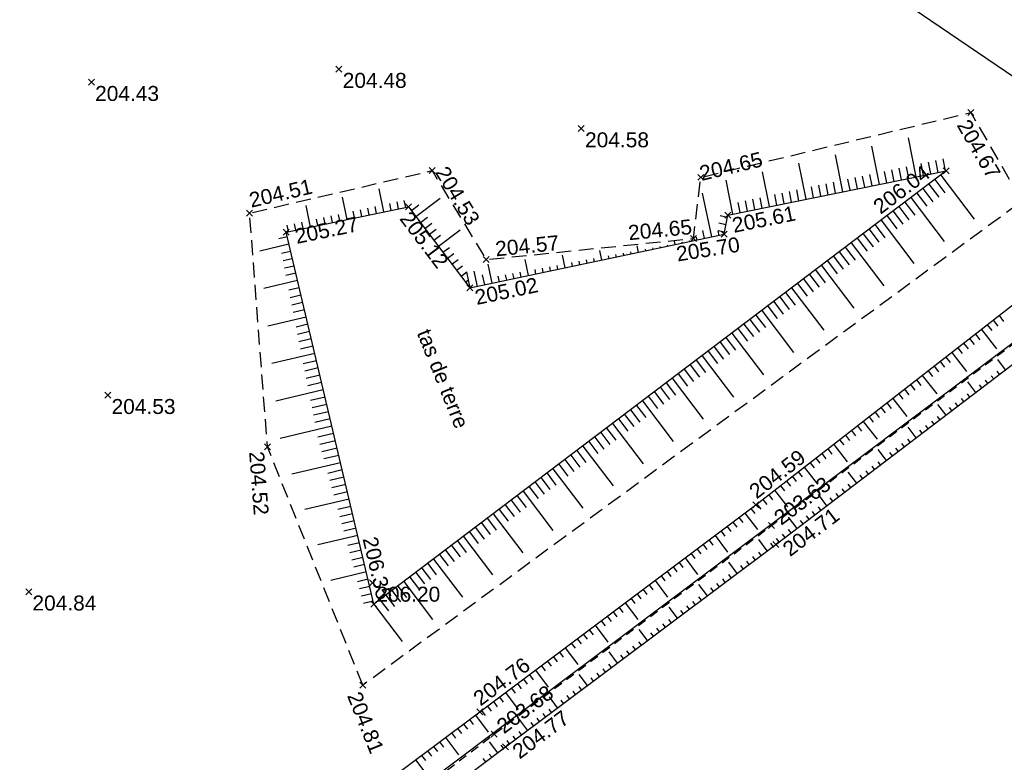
# Model space of a CAD drawing. Extents: x 1616800 to 1632437, y 2248456 to 2251974.
# Tile 267 of 399: x 1618258 to 1618324, y 2251307 to 2251356. Entities that reach past the tile are written whole.
import ezdxf
from ezdxf.enums import TextEntityAlignment as Align

# ---------------------------------------------------------------- set-up
doc = ezdxf.new("R2010")
doc.units = 0
doc.header["$LTSCALE"] = 2
doc.header["$PDMODE"] = 3
doc.header["$PDSIZE"] = 0.2
for name, pattern in [('CONTINU', [0]), ('DISCONTINUOUS', [0.75, 0.5, -0.25]), ('FOSSE', [0.5, 0.3, -0.2])]:
    doc.linetypes.add(name, pattern=pattern)
doc.layers.get('0').update_dxf_attribs({"linetype": 'CONTINUOUS'})
for name, color, linetype in [('X-PTS TOPO-TEXTE TOPOALT', 8, 'CONTINUOUS'), ('X-PTS TOPO-TOPOPOINT', 8, 'CONTINUOUS'), ('Y - FDP TOPO-LIMITES_ 98061', 8, 'CONTINUOUS'), ('Y-FDP TOPO-TOP_AXE_FOSSE', 8, 'CONTINUOUS'), ('Y-FDP TOPO-TOP_BARBULE', 8, 'CONTINUOUS'), ('Y-FDP TOPO-TOP_TALUS', 8, 'CONTINUOUS'), ('Y-FDP TOPO-TOP_TALUS_PIED', 8, 'CONTINUOUS'), ('Y-FDP TOPO-TOP_TEXTE', 8, 'CONTINUOUS')]:
    doc.layers.add(name, color=color, linetype=linetype)
doc.styles.add('Arial 1.5', font='arial.ttf', dxfattribs={"width": 0.99, "height": 0.75})
doc.styles.get("Standard").update_dxf_attribs({"font": 'arial.ttf'})

# ---------------------------------------------------------------- blocks, each defined once
blk = doc.blocks.new('TCPOINT')
at = {"color": 0}
blk.add_point((0, 0), dxfattribs=at)
at = {"layer": 'X-PTS TOPO-TEXTE TOPOALT'}
blk.add_attdef('ALT', text='', height=0.75, dxfattribs=at).set_placement((0.25, -0.25), align=Align.TOP_LEFT)
blk = doc.blocks.new('TCPOINT_C')
at = {"color": 0}
blk.add_point((0, 0), dxfattribs=at)
at = {"layer": 'X-PTS TOPO-TEXTE TOPOALT'}
blk.add_attdef('ALT', text='', height=0.75, dxfattribs=at).set_placement((0.5, 0.09), align=Align.MIDDLE_LEFT)
blk = doc.blocks.new('TCPOINT_2')
at = {"color": 0}
blk.add_point((0, 0), dxfattribs=at)
at = {"layer": 'X-PTS TOPO-TEXTE TOPOALT'}
blk.add_attdef('ALT', (0.25, 0.25), '', height=0.75, dxfattribs=at)

msp = doc.modelspace()

# ---------------------------------------------------------------- linework, layer by layer
at = {"layer": 'Y - FDP TOPO-LIMITES_ 98061', "flags": 128}
msp.add_lwpolyline([(1618000.033, 2251119.6372), (1618010.804, 2251118.9442), (1618115.6175, 2251197.6704), (1618016.3138, 2251311.8142), (1617999.4777, 2251326.37), (1617969.9379, 2251352.0601), (1617934.7754, 2251382.3083), (1618000.3795, 2251451.6653), (1618016.0396, 2251467.7735), (1618112.1715, 2251442.2887), (1618276.1045, 2251385.219), (1618332.7249, 2251346.7882), (1618346.2552, 2251357.2778), (1618351.6069, 2251354.908), (1618148.3489, 2251202.3141), (1618189.5386, 2251153.7374), (1618188.0254, 2251152.4292), (1618159.8898, 2251128.1121), (1618124.8252, 2251097.8039), (1618067.4989, 2251048.255), (1618052.0285, 2251063.7931), (1618022.5176, 2251095.4882), (1618000.033, 2251119.6372)], dxfattribs=at)
at = {"layer": 'Y-FDP TOPO-TOP_AXE_FOSSE', "linetype": 'FOSSE', "elevation": 201.34, "flags": 128}
msp.add_lwpolyline([(1618156.4306, 2251125.508), (1618166.9996, 2251135.119), (1618182.6476, 2251148.697), (1618188.6966, 2251154.37), (1618177.6926, 2251167.258), (1618166.1366, 2251181.139), (1618153.7296, 2251195.795), (1618149.3776, 2251201.621, -0.3656448), (1618149.4576, 2251203.064), (1618168.1926, 2251217.356), (1618183.4896, 2251228.595), (1618197.1766, 2251238.452), (1618213.2316, 2251250.796), (1618229.0026, 2251262.397), (1618243.6426, 2251273.746), (1618251.0196, 2251279.042), (1618252.9486, 2251281.227), (1618271.6956, 2251294.531), (1618289.8346, 2251308.431), (1618308.3586, 2251322.36), (1618326.3986, 2251335.924), (1618340.9166, 2251347.588), (1618348.7706, 2251353.165)], format="xyb", dxfattribs=at)
at = {"layer": 'Y-FDP TOPO-TOP_BARBULE'}
for p, q in [((1618318.0311, 2251345.6468), (1618317.5013, 2251348.2638)), ((1618315.5808, 2251345.1507), (1618315.0652, 2251347.6974)), ((1618313.1305, 2251344.6547), (1618312.6292, 2251347.131)), ((1618310.6802, 2251344.1586), (1618310.1931, 2251346.5647)), ((1618317.051, 2251345.4484), (1618316.8937, 2251346.225)), ((1618317.541, 2251345.5476), (1618317.3829, 2251346.3285)), ((1618318.5212, 2251345.746), (1618318.3614, 2251346.5353)), ((1618319.0112, 2251345.8452), (1618318.8506, 2251346.6388)), ((1618319.5013, 2251345.9444), (1618319.3398, 2251346.7422)), ((1618319.9913, 2251346.0436), (1618319.829, 2251346.8456)), ((1618308.2299, 2251343.6625), (1618307.7571, 2251345.9983)), ((1618314.1106, 2251344.8531), (1618313.9585, 2251345.6044)), ((1618314.6007, 2251344.9523), (1618314.4477, 2251345.7079)), ((1618315.0908, 2251345.0515), (1618314.9369, 2251345.8113)), ((1618316.0709, 2251345.2499), (1618315.9153, 2251346.0182)), ((1618316.5609, 2251345.3492), (1618316.4045, 2251346.1216)), ((1618319.6675, 2251345.7756), (1618321.8993, 2251342.8279)), ((1618305.7797, 2251343.1664), (1618305.321, 2251345.4319)), ((1618311.1703, 2251344.2578), (1618311.0233, 2251344.9838)), ((1618311.6603, 2251344.357), (1618311.5125, 2251345.0873)), ((1618312.1504, 2251344.4562), (1618312.0017, 2251345.1907)), ((1618312.6405, 2251344.5554), (1618312.4909, 2251345.2941)), ((1618313.6206, 2251344.7539), (1618313.4693, 2251345.501)), ((1618318.8703, 2251345.172), (1618319.5377, 2251344.2905)), ((1618319.2689, 2251345.4738), (1618319.9374, 2251344.5909)), ((1618280.0037, 2251342.8043), (1618279.6982, 2251344.2872)), ((1618282.4522, 2251343.3088), (1618282.1364, 2251344.8419)), ((1618304.3622, 2251341.6384), (1618303.7453, 2251344.5614)), ((1618307.7399, 2251343.5633), (1618307.5989, 2251344.2598)), ((1618308.72, 2251343.7617), (1618308.5773, 2251344.4667)), ((1618309.2101, 2251343.8609), (1618309.0665, 2251344.5701)), ((1618309.7001, 2251343.9602), (1618309.5557, 2251344.6735)), ((1618310.1902, 2251344.0594), (1618310.0449, 2251344.777)), ((1618317.6744, 2251344.2665), (1618319.8884, 2251341.3423)), ((1618318.073, 2251344.5683), (1618318.7383, 2251343.6897)), ((1618318.4716, 2251344.8702), (1618319.138, 2251343.9901)), ((1618277.5551, 2251342.2999), (1618277.26, 2251343.7325)), ((1618281.9625, 2251343.2079), (1618281.8684, 2251343.6648)), ((1618282.942, 2251343.4096), (1618282.8466, 2251343.8726)), ((1618283.4317, 2251343.5105), (1618283.3357, 2251343.9765)), ((1618283.9214, 2251343.6114), (1618283.8248, 2251344.0804)), ((1618284.2967, 2251343.4086), (1618284.7902, 2251343.7815)), ((1618284.5981, 2251343.0097), (1618286.2109, 2251344.2281)), ((1618306.2697, 2251343.2657), (1618306.1313, 2251343.9495)), ((1618306.7598, 2251343.3649), (1618306.6205, 2251344.0529)), ((1618307.2498, 2251343.4641), (1618307.1097, 2251344.1564)), ((1618316.8771, 2251343.6629), (1618317.5392, 2251342.7885)), ((1618317.2757, 2251343.9647), (1618317.9389, 2251343.0889)), ((1618278.5345, 2251342.5017), (1618278.4447, 2251342.9375)), ((1618279.0242, 2251342.6026), (1618278.9338, 2251343.0414)), ((1618279.5139, 2251342.7035), (1618279.4229, 2251343.1453)), ((1618280.4934, 2251342.9052), (1618280.4011, 2251343.3531)), ((1618280.9831, 2251343.0061), (1618280.8902, 2251343.457)), ((1618281.4728, 2251343.107), (1618281.3793, 2251343.5609)), ((1618284.8995, 2251342.6107), (1618285.3736, 2251342.9689)), ((1618305.4118, 2251342.9458), (1618304.9185, 2251343.0426)), ((1618316.0799, 2251343.0592), (1618316.7398, 2251342.1876)), ((1618316.4785, 2251343.3611), (1618317.1395, 2251342.488)), ((1618276.0859, 2251341.9973), (1618275.9992, 2251342.418)), ((1618276.5756, 2251342.0981), (1618276.4883, 2251342.5219)), ((1618277.0654, 2251342.199), (1618276.9774, 2251342.6258)), ((1618278.0448, 2251342.4008), (1618277.9556, 2251342.8336)), ((1618285.2009, 2251342.2118), (1618285.6653, 2251342.5626)), ((1618305.3155, 2251342.4552), (1618304.8309, 2251342.5502)), ((1618315.2826, 2251342.4556), (1618315.9404, 2251341.5868)), ((1618315.6812, 2251342.7574), (1618317.8774, 2251339.8568)), ((1618275.9956, 2251341.6417), (1618275.4327, 2251341.5086)), ((1618285.5022, 2251341.8128), (1618285.957, 2251342.1564)), ((1618285.8036, 2251341.4139), (1618286.2487, 2251341.7501)), ((1618286.105, 2251341.0149), (1618287.5562, 2251342.1112)), ((1618303.3838, 2251341.4318), (1618303.3443, 2251341.619)), ((1618303.873, 2251341.5351), (1618303.7607, 2251342.0671)), ((1618305.2193, 2251341.9645), (1618304.7865, 2251342.0494)), ((1618304.8514, 2251341.7416), (1618304.7865, 2251342.0494)), ((1618314.4853, 2251341.852), (1618315.141, 2251340.986)), ((1618314.884, 2251342.1538), (1618315.5407, 2251341.2864)), ((1618276.1106, 2251341.1551), (1618274.1731, 2251340.697)), ((1618299.47, 2251340.6058), (1618299.3779, 2251341.0422)), ((1618300.9377, 2251340.9155), (1618300.918, 2251341.0088)), ((1618301.4269, 2251341.0188), (1618301.4099, 2251341.0995)), ((1618301.9161, 2251341.1221), (1618301.8682, 2251341.349)), ((1618302.4053, 2251341.2253), (1618302.3936, 2251341.2808)), ((1618302.8946, 2251341.3286), (1618302.8855, 2251341.3715)), ((1618313.6881, 2251341.2483), (1618315.8664, 2251338.3712)), ((1618314.0867, 2251341.5502), (1618314.7413, 2251340.6856)), ((1618276.2257, 2251340.6685), (1618275.6261, 2251340.5267)), ((1618286.4064, 2251340.6159), (1618286.8321, 2251340.9375)), ((1618286.7078, 2251340.217), (1618287.1237, 2251340.5312)), ((1618294.5778, 2251339.5732), (1618294.3972, 2251340.4288)), ((1618297.0239, 2251340.0895), (1618296.8875, 2251340.7355)), ((1618297.5131, 2251340.1927), (1618297.4749, 2251340.374)), ((1618298.0023, 2251340.296), (1618297.9667, 2251340.4646)), ((1618298.4916, 2251340.3992), (1618298.4586, 2251340.5553)), ((1618298.9808, 2251340.5025), (1618298.9505, 2251340.646)), ((1618299.9592, 2251340.709), (1618299.9342, 2251340.8274)), ((1618300.4485, 2251340.8123), (1618300.4261, 2251340.9181)), ((1618312.4922, 2251340.3429), (1618313.1425, 2251339.484)), ((1618312.8908, 2251340.6447), (1618313.5422, 2251339.7844)), ((1618313.2894, 2251340.9465), (1618313.9419, 2251340.0848)), ((1618276.3407, 2251340.1819), (1618275.7228, 2251340.0358)), ((1618276.4558, 2251339.6953), (1618275.8194, 2251339.5449)), ((1618287.0092, 2251339.818), (1618287.4154, 2251340.1249)), ((1618287.3106, 2251339.4191), (1618287.7071, 2251339.7187)), ((1618289.6856, 2251338.5405), (1618289.4165, 2251339.8153)), ((1618292.1317, 2251339.0568), (1618291.9069, 2251340.122)), ((1618293.5994, 2251339.3666), (1618293.5399, 2251339.6485)), ((1618294.0886, 2251339.4699), (1618294.0317, 2251339.7391)), ((1618295.067, 2251339.6764), (1618295.0155, 2251339.9205)), ((1618295.5562, 2251339.7797), (1618295.5074, 2251340.0112)), ((1618296.0455, 2251339.8829), (1618295.9992, 2251340.1019)), ((1618296.5347, 2251339.9862), (1618296.4911, 2251340.1926)), ((1618311.6949, 2251339.7393), (1618313.8555, 2251336.8856)), ((1618312.0935, 2251340.0411), (1618312.7428, 2251339.1836)), ((1618276.5708, 2251339.2088), (1618275.9161, 2251339.054)), ((1618287.612, 2251339.0201), (1618287.9909, 2251339.3064)), ((1618288.2179, 2251338.2308), (1618287.9909, 2251339.3064)), ((1618288.7071, 2251338.334), (1618288.4934, 2251339.3468)), ((1618289.1964, 2251338.4373), (1618289.0531, 2251339.1161)), ((1618290.1748, 2251338.6438), (1618290.0967, 2251339.0137)), ((1618290.664, 2251338.7471), (1618290.5886, 2251339.1043)), ((1618291.1533, 2251338.8503), (1618291.0805, 2251339.195)), ((1618291.6425, 2251338.9536), (1618291.5724, 2251339.2857)), ((1618292.6209, 2251339.1601), (1618292.5561, 2251339.4671)), ((1618293.1101, 2251339.2634), (1618293.048, 2251339.5578)), ((1618310.8977, 2251339.1356), (1618311.5437, 2251338.2824)), ((1618311.2963, 2251339.4374), (1618311.9434, 2251338.5828)), ((1618276.6859, 2251338.7222), (1618274.4424, 2251338.1917)), ((1618287.9133, 2251338.6212), (1618288.105, 2251338.7659)), ((1618310.1004, 2251338.532), (1618310.7443, 2251337.6816)), ((1618310.499, 2251338.8338), (1618311.144, 2251337.982)), ((1618276.8009, 2251338.2356), (1618276.1095, 2251338.0721)), ((1618276.916, 2251337.749), (1618276.2062, 2251337.5812)), ((1618309.3031, 2251337.9284), (1618309.9449, 2251337.0807)), ((1618309.7018, 2251338.2302), (1618311.8445, 2251335.4001)), ((1618277.031, 2251337.2624), (1618276.3029, 2251337.0903)), ((1618308.1072, 2251337.0229), (1618308.7458, 2251336.1795)), ((1618308.5059, 2251337.3247), (1618309.1455, 2251336.4799)), ((1618308.9045, 2251337.6265), (1618309.5452, 2251336.7803)), ((1618277.1461, 2251336.7758), (1618276.3996, 2251336.5993)), ((1618307.31, 2251336.4193), (1618307.9464, 2251335.5787)), ((1618307.7086, 2251336.7211), (1618309.8336, 2251333.9145)), ((1618323.5643, 2251336.3805), (1618323.8692, 2251335.9887)), ((1618277.2611, 2251336.2893), (1618274.7116, 2251335.6864)), ((1618277.3762, 2251335.8027), (1618276.593, 2251335.6175)), ((1618306.5127, 2251335.8156), (1618307.147, 2251334.9779)), ((1618306.9113, 2251336.1175), (1618307.5467, 2251335.2783)), ((1618322.7751, 2251335.7664), (1618323.0775, 2251335.3777)), ((1618323.1697, 2251336.0734), (1618323.4733, 2251335.6832)), ((1618277.4912, 2251335.3161), (1618276.6897, 2251335.1266)), ((1618305.7155, 2251335.212), (1618307.8226, 2251332.4289)), ((1618306.1141, 2251335.5138), (1618306.7473, 2251334.6775)), ((1618321.9858, 2251335.1523), (1618322.2858, 2251334.7667)), ((1618322.3805, 2251335.4593), (1618323.3845, 2251334.169)), ((1618277.6063, 2251334.8295), (1618276.7863, 2251334.6356)), ((1618304.9182, 2251334.6084), (1618305.5482, 2251333.7763)), ((1618305.3168, 2251334.9102), (1618305.9479, 2251334.0767)), ((1618321.1966, 2251334.5382), (1618321.4942, 2251334.1558)), ((1618321.5912, 2251334.8452), (1618321.89, 2251334.4613)), ((1618277.8364, 2251333.8563), (1618274.9809, 2251333.1812)), ((1618277.7213, 2251334.3429), (1618276.883, 2251334.1447)), ((1618304.1209, 2251334.0047), (1618304.7488, 2251333.1755)), ((1618304.5196, 2251334.3066), (1618305.1485, 2251333.4759)), ((1618320.4074, 2251333.9241), (1618321.3911, 2251332.6599)), ((1618320.802, 2251334.2311), (1618321.0983, 2251333.8503)), ((1618277.9514, 2251333.3698), (1618277.0764, 2251333.1629)), ((1618302.925, 2251333.0993), (1618303.5497, 2251332.2743)), ((1618303.3237, 2251333.4011), (1618303.9494, 2251332.5747)), ((1618303.7223, 2251333.7029), (1618305.8116, 2251330.9434)), ((1618319.6182, 2251333.3099), (1618319.9108, 2251332.9338)), ((1618320.0128, 2251333.617), (1618320.3067, 2251333.2393)), ((1618324.0013, 2251332.7589), (1618323.4741, 2251333.4526)), ((1618278.0665, 2251332.8832), (1618277.1731, 2251332.6719)), ((1618302.1278, 2251332.4957), (1618302.7503, 2251331.6734)), ((1618302.5264, 2251332.7975), (1618303.15, 2251331.9738)), ((1618318.829, 2251332.6958), (1618319.1192, 2251332.3229)), ((1618319.2236, 2251333.0029), (1618319.515, 2251332.6283)), ((1618323.6033, 2251332.4563), (1618323.4447, 2251332.6649)), ((1618278.1815, 2251332.3966), (1618277.2698, 2251332.181)), ((1618278.2966, 2251331.91), (1618277.3665, 2251331.6901)), ((1618301.3305, 2251331.892), (1618301.9509, 2251331.0726)), ((1618301.7291, 2251332.1938), (1618303.8007, 2251329.4578)), ((1618317.6451, 2251331.7747), (1618317.9317, 2251331.4064)), ((1618318.0397, 2251332.0817), (1618318.3275, 2251331.7119)), ((1618318.4343, 2251332.3888), (1618319.3977, 2251331.1507)), ((1618322.011, 2251331.246), (1618321.4774, 2251331.948)), ((1618322.4091, 2251331.5486), (1618322.2494, 2251331.7587)), ((1618322.8072, 2251331.8512), (1618322.6478, 2251332.0608)), ((1618323.2052, 2251332.1537), (1618323.0463, 2251332.3628)), ((1618278.4116, 2251331.4234), (1618275.2501, 2251330.6759)), ((1618300.5332, 2251331.2884), (1618301.1515, 2251330.4718)), ((1618300.9319, 2251331.5902), (1618301.5512, 2251330.7722)), ((1618316.8559, 2251331.1606), (1618317.14, 2251330.7954)), ((1618317.2505, 2251331.4676), (1618317.5359, 2251331.1009)), ((1618321.613, 2251330.9435), (1618321.4525, 2251331.1546)), ((1618278.5267, 2251330.9368), (1618277.5599, 2251330.7082)), ((1618278.6417, 2251330.4503), (1618277.6565, 2251330.2173)), ((1618299.736, 2251330.6848), (1618301.7897, 2251327.9722)), ((1618300.1346, 2251330.9866), (1618300.7518, 2251330.1714)), ((1618316.0667, 2251330.5465), (1618316.3484, 2251330.1845)), ((1618316.4613, 2251330.8535), (1618317.4043, 2251329.6416)), ((1618320.0207, 2251329.7332), (1618319.4808, 2251330.4435)), ((1618320.8169, 2251330.3383), (1618320.6556, 2251330.5504)), ((1618321.2149, 2251330.6409), (1618321.0541, 2251330.8525)), ((1618278.7568, 2251329.9637), (1618277.7532, 2251329.7264)), ((1618298.5401, 2251329.7793), (1618299.153, 2251328.9698)), ((1618298.9387, 2251330.0811), (1618299.5527, 2251329.2702)), ((1618299.3374, 2251330.3829), (1618299.9524, 2251329.5706)), ((1618315.2775, 2251329.9324), (1618315.5567, 2251329.5735)), ((1618315.6721, 2251330.2394), (1618315.9525, 2251329.879)), ((1618320.4188, 2251330.0357), (1618320.2572, 2251330.2483)), ((1618278.8718, 2251329.4771), (1618277.8499, 2251329.2355)), ((1618297.7428, 2251329.1757), (1618299.7788, 2251326.4867)), ((1618298.1415, 2251329.4775), (1618298.7533, 2251328.6694)), ((1618314.4882, 2251329.3182), (1618315.4109, 2251328.1324)), ((1618314.8828, 2251329.6253), (1618315.1609, 2251329.268)), ((1618319.2246, 2251329.128), (1618319.0619, 2251329.3421)), ((1618319.6227, 2251329.4306), (1618319.4603, 2251329.6442)), ((1618278.9869, 2251328.9905), (1618275.5194, 2251328.1706)), ((1618279.1019, 2251328.5039), (1618278.0549, 2251328.2564)), ((1618296.9456, 2251328.572), (1618297.5542, 2251327.7682)), ((1618297.3442, 2251328.8739), (1618297.9539, 2251328.0686)), ((1618313.699, 2251328.7041), (1618313.9734, 2251328.3515)), ((1618314.0936, 2251329.0112), (1618314.3692, 2251328.657)), ((1618318.0304, 2251328.2203), (1618317.4842, 2251328.939)), ((1618318.4285, 2251328.5229), (1618318.265, 2251328.738)), ((1618318.8266, 2251328.8255), (1618318.6634, 2251329.0401)), ((1618279.217, 2251328.0173), (1618278.1874, 2251327.7739)), ((1618296.1483, 2251327.9684), (1618296.7548, 2251327.1674)), ((1618296.5469, 2251328.2702), (1618297.1545, 2251327.4678)), ((1618312.9098, 2251328.09), (1618313.1817, 2251327.7406)), ((1618313.3044, 2251328.3971), (1618313.5775, 2251328.046)), ((1618317.2343, 2251327.6152), (1618317.0697, 2251327.8318)), ((1618317.6324, 2251327.9178), (1618317.4681, 2251328.1339)), ((1618279.332, 2251327.5308), (1618278.3199, 2251327.2914)), ((1618295.351, 2251327.3648), (1618295.9554, 2251326.5665)), ((1618295.7497, 2251327.6666), (1618297.7678, 2251325.0011)), ((1618311.7259, 2251327.1689), (1618311.9942, 2251326.8241)), ((1618312.1206, 2251327.4759), (1618312.3901, 2251327.1296)), ((1618312.5152, 2251327.783), (1618313.4175, 2251326.6233)), ((1618316.0401, 2251326.7075), (1618315.4875, 2251327.4345)), ((1618316.4382, 2251327.01), (1618316.2728, 2251327.2277)), ((1618316.8363, 2251327.3126), (1618316.6712, 2251327.5297)), ((1618279.5621, 2251326.5576), (1618276.3049, 2251325.7874)), ((1618279.4471, 2251327.0442), (1618278.4524, 2251326.809)), ((1618294.5538, 2251326.7611), (1618295.156, 2251325.9657)), ((1618294.9524, 2251327.063), (1618295.5557, 2251326.2661)), ((1618310.9367, 2251326.5548), (1618311.2026, 2251326.2131)), ((1618311.3313, 2251326.8618), (1618311.5984, 2251326.5186)), ((1618315.6421, 2251326.4049), (1618315.4759, 2251326.6235)), ((1618279.6772, 2251326.071), (1618278.7175, 2251325.8441)), ((1618293.3579, 2251325.8557), (1618293.9569, 2251325.0645)), ((1618293.7565, 2251326.1575), (1618295.7568, 2251323.5155)), ((1618294.1552, 2251326.4593), (1618294.7563, 2251325.6653)), ((1618310.1475, 2251325.9407), (1618310.4109, 2251325.6022)), ((1618310.5421, 2251326.2477), (1618311.4242, 2251325.1141)), ((1618314.0498, 2251325.1946), (1618313.4909, 2251325.93)), ((1618314.846, 2251325.7998), (1618314.679, 2251326.0194)), ((1618315.244, 2251326.1023), (1618315.0775, 2251326.3214)), ((1618279.7922, 2251325.5844), (1618278.85, 2251325.3616)), ((1618292.5606, 2251325.2521), (1618293.1575, 2251324.4637)), ((1618292.9593, 2251325.5539), (1618293.5572, 2251324.7641)), ((1618309.3583, 2251325.3266), (1618309.6192, 2251324.9912)), ((1618309.7529, 2251325.6336), (1618310.0151, 2251325.2967)), ((1618314.4479, 2251325.4972), (1618314.2806, 2251325.7173)), ((1618279.9073, 2251325.0978), (1618278.9825, 2251324.8792)), ((1618280.0223, 2251324.6113), (1618279.115, 2251324.3967)), ((1618291.7634, 2251324.6484), (1618293.7459, 2251322.03)), ((1618292.162, 2251324.9502), (1618292.7578, 2251324.1633)), ((1618308.5691, 2251324.7124), (1618309.4308, 2251323.605)), ((1618308.9637, 2251325.0195), (1618309.2234, 2251324.6857)), ((1618313.2537, 2251324.5895), (1618313.0853, 2251324.8111)), ((1618313.6518, 2251324.8921), (1618313.4837, 2251325.1132)), ((1618280.1374, 2251324.1247), (1618277.1712, 2251323.4233)), ((1618290.9661, 2251324.0448), (1618291.5587, 2251323.2621)), ((1618291.3647, 2251324.3466), (1618291.9584, 2251323.5625)), ((1618307.7798, 2251324.0983), (1618308.0359, 2251323.7692)), ((1618308.1744, 2251324.4054), (1618308.4317, 2251324.0747)), ((1618312.0595, 2251323.6818), (1618311.4942, 2251324.4255)), ((1618312.4576, 2251323.9843), (1618312.2884, 2251324.207)), ((1618312.8557, 2251324.2869), (1618312.6868, 2251324.509)), ((1618280.2524, 2251323.6381), (1618279.38, 2251323.4318)), ((1618290.1688, 2251323.4412), (1618290.7593, 2251322.6613)), ((1618290.5675, 2251323.743), (1618291.159, 2251322.9617)), ((1618306.986, 2251323.4903), (1618307.2348, 2251323.1583)), ((1618307.3852, 2251323.7913), (1618307.6401, 2251323.4638)), ((1618311.2634, 2251323.0766), (1618311.0931, 2251323.3007)), ((1618311.6615, 2251323.3792), (1618311.4915, 2251323.6028)), ((1618280.3675, 2251323.1515), (1618279.5126, 2251322.9494)), ((1618280.4825, 2251322.6649), (1618279.6451, 2251322.4669)), ((1618289.3716, 2251322.8375), (1618289.9599, 2251322.0605)), ((1618289.7702, 2251323.1393), (1618291.7349, 2251320.5444)), ((1618305.7857, 2251322.5907), (1618306.0348, 2251322.2583)), ((1618306.1858, 2251322.8906), (1618306.4348, 2251322.5583)), ((1618306.5859, 2251323.1904), (1618307.4154, 2251322.0835)), ((1618310.0692, 2251322.1689), (1618309.4976, 2251322.921)), ((1618310.4673, 2251322.4715), (1618310.2962, 2251322.6966)), ((1618310.8654, 2251322.7741), (1618310.6946, 2251322.9987)), ((1618280.5976, 2251322.1783), (1618279.7776, 2251321.9845)), ((1618288.1757, 2251321.9321), (1618288.7608, 2251321.1592)), ((1618288.5743, 2251322.2339), (1618289.1605, 2251321.4596)), ((1618288.973, 2251322.5357), (1618289.5602, 2251321.7601)), ((1618304.9854, 2251321.991), (1618305.2348, 2251321.6583)), ((1618305.3855, 2251322.2909), (1618305.6348, 2251321.9583)), ((1618309.6712, 2251321.8664), (1618309.4993, 2251322.0925)), ((1618280.7126, 2251321.6918), (1618278.0376, 2251321.0593)), ((1618287.3784, 2251321.3284), (1618287.9614, 2251320.5584)), ((1618287.7771, 2251321.6303), (1618289.724, 2251319.0589)), ((1618304.1852, 2251321.3914), (1618304.4348, 2251321.0583)), ((1618304.5853, 2251321.6912), (1618305.4168, 2251320.5816)), ((1618308.0757, 2251320.6603), (1618307.5061, 2251321.4216)), ((1618308.8751, 2251321.2612), (1618308.7024, 2251321.4883)), ((1618309.2731, 2251321.5638), (1618309.1009, 2251321.7904)), ((1618280.8277, 2251321.2052), (1618280.0426, 2251321.0196)), ((1618280.9427, 2251320.7186), (1618280.1751, 2251320.5371)), ((1618286.5812, 2251320.7248), (1618287.162, 2251319.9576)), ((1618286.9798, 2251321.0266), (1618287.5617, 2251320.258)), ((1618303.385, 2251320.7917), (1618303.6348, 2251320.4583)), ((1618303.7851, 2251321.0915), (1618304.0348, 2251320.7583)), ((1618307.6754, 2251320.3608), (1618307.5047, 2251320.589)), ((1618308.4761, 2251320.9599), (1618308.305, 2251321.1885)), ((1618281.0578, 2251320.232), (1618280.3077, 2251320.0546)), ((1618285.7839, 2251320.1212), (1618287.713, 2251317.5733)), ((1618286.1825, 2251320.423), (1618286.7623, 2251319.6572)), ((1618302.5847, 2251320.192), (1618303.4182, 2251319.0798)), ((1618302.9848, 2251320.4918), (1618303.2348, 2251320.1583)), ((1618306.074, 2251319.1626), (1618305.5073, 2251319.9201)), ((1618306.8747, 2251319.7617), (1618306.7043, 2251319.9894)), ((1618307.275, 2251320.0613), (1618307.1045, 2251320.2892)), ((1618281.2879, 2251319.2588), (1618278.904, 2251318.6952)), ((1618281.1728, 2251319.7454), (1618280.4402, 2251319.5722)), ((1618284.9866, 2251319.5175), (1618285.5632, 2251318.756)), ((1618285.3853, 2251319.8194), (1618285.9629, 2251319.0564)), ((1618301.3844, 2251319.2924), (1618301.6348, 2251318.9583)), ((1618301.7845, 2251319.5923), (1618302.0348, 2251319.2583)), ((1618302.1846, 2251319.8921), (1618302.4348, 2251319.5583)), ((1618306.4744, 2251319.4622), (1618306.3042, 2251319.6896)), ((1618281.4029, 2251318.7723), (1618280.7052, 2251318.6073)), ((1618283.7908, 2251318.6121), (1618285.702, 2251316.0877)), ((1618284.1894, 2251318.9139), (1618284.7638, 2251318.1552)), ((1618284.588, 2251319.2157), (1618285.1635, 2251318.4556)), ((1618300.5841, 2251318.6928), (1618301.4195, 2251317.578)), ((1618300.9843, 2251318.9926), (1618301.2348, 2251318.6583)), ((1618305.2733, 2251318.5635), (1618305.1037, 2251318.7903)), ((1618305.6737, 2251318.8631), (1618305.5038, 2251319.0901)), ((1618281.518, 2251318.2857), (1618280.8377, 2251318.1248)), ((1618282.9935, 2251318.0085), (1618283.5647, 2251317.254)), ((1618283.3921, 2251318.3103), (1618283.9644, 2251317.5544)), ((1618299.7839, 2251318.0931), (1618300.0348, 2251317.7583)), ((1618300.184, 2251318.3929), (1618300.4348, 2251318.0583)), ((1618304.0723, 2251317.6649), (1618303.5084, 2251318.4185)), ((1618304.4727, 2251317.9644), (1618304.3033, 2251318.1908)), ((1618304.873, 2251318.264), (1618304.7035, 2251318.4905)), ((1618281.633, 2251317.7991), (1618280.9702, 2251317.6424)), ((1618281.7481, 2251317.3125), (1618281.1028, 2251317.1599)), ((1618282.1962, 2251317.4048), (1618282.7653, 2251316.6532)), ((1618282.5949, 2251317.7066), (1618283.165, 2251316.9536)), ((1618298.9837, 2251317.4934), (1618299.2348, 2251317.1583)), ((1618299.3838, 2251317.7932), (1618299.6348, 2251317.4583)), ((1618303.2716, 2251317.0658), (1618303.1028, 2251317.2914)), ((1618303.672, 2251317.3653), (1618303.503, 2251317.5912)), ((1618281.7976, 2251317.103), (1618283.6911, 2251314.6022)), ((1618298.1834, 2251316.8937), (1618298.4348, 2251316.5583)), ((1618298.5835, 2251317.1935), (1618299.4209, 2251316.0761)), ((1618302.0706, 2251316.1672), (1618301.5096, 2251316.917)), ((1618302.471, 2251316.4667), (1618302.3025, 2251316.6919)), ((1618302.8713, 2251316.7663), (1618302.7026, 2251316.9917)), ((1618296.9831, 2251315.9942), (1618297.2348, 2251315.6583)), ((1618297.3832, 2251316.294), (1618297.6348, 2251315.9583)), ((1618297.7833, 2251316.5939), (1618298.0348, 2251316.2583)), ((1618301.6703, 2251315.8676), (1618301.5021, 2251316.0923)), ((1618296.1828, 2251315.3945), (1618296.4348, 2251315.0583)), ((1618296.583, 2251315.6943), (1618297.4223, 2251314.5743)), ((1618300.0689, 2251314.6694), (1618299.5107, 2251315.4155)), ((1618300.8696, 2251315.2685), (1618300.7018, 2251315.4928)), ((1618301.2699, 2251315.5681), (1618301.102, 2251315.7926)), ((1618295.3826, 2251314.7948), (1618295.6348, 2251314.4583)), ((1618295.7827, 2251315.0946), (1618296.0348, 2251314.7583)), ((1618300.4693, 2251314.969), (1618300.3016, 2251315.193)), ((1618294.5824, 2251314.1951), (1618295.4237, 2251313.0725)), ((1618294.9825, 2251314.4949), (1618295.2348, 2251314.1583)), ((1618298.8679, 2251313.7708), (1618298.7009, 2251313.9939)), ((1618299.2682, 2251314.0703), (1618299.1011, 2251314.2937)), ((1618299.6686, 2251314.3699), (1618299.5013, 2251314.5935)), ((1618293.7821, 2251313.5954), (1618294.0348, 2251313.2583)), ((1618294.1823, 2251313.8953), (1618294.4348, 2251313.5583)), ((1618298.0672, 2251313.1717), (1618297.5119, 2251313.9139)), ((1618298.4676, 2251313.4712), (1618298.3008, 2251313.6941)), ((1618292.5818, 2251312.6959), (1618293.425, 2251311.5706)), ((1618292.9819, 2251312.9957), (1618293.2348, 2251312.6583)), ((1618293.382, 2251313.2956), (1618293.6348, 2251312.9583)), ((1618297.2665, 2251312.5726), (1618297.1003, 2251312.7948)), ((1618297.6669, 2251312.8722), (1618297.5004, 2251313.0946)), ((1618291.7816, 2251312.0962), (1618292.0348, 2251311.7583)), ((1618292.1817, 2251312.396), (1618292.4348, 2251312.0583)), ((1618296.0655, 2251311.674), (1618295.513, 2251312.4124)), ((1618296.4659, 2251311.9735), (1618296.2999, 2251312.1953)), ((1618296.8662, 2251312.2731), (1618296.7001, 2251312.495)), ((1618290.9813, 2251311.4965), (1618291.2348, 2251311.1583)), ((1618291.3814, 2251311.7964), (1618291.6348, 2251311.4583)), ((1618295.6652, 2251311.3744), (1618295.4996, 2251311.5957)), ((1618290.1811, 2251310.8968), (1618290.4348, 2251310.5583)), ((1618290.5812, 2251311.1967), (1618291.4264, 2251310.0688)), ((1618294.0638, 2251310.1762), (1618293.5142, 2251310.9108)), ((1618294.4642, 2251310.4758), (1618294.2991, 2251310.6964)), ((1618294.8645, 2251310.7753), (1618294.6993, 2251310.9962)), ((1618295.2648, 2251311.0749), (1618295.0994, 2251311.2959)), ((1618289.3809, 2251310.2971), (1618289.6348, 2251309.9583)), ((1618289.781, 2251310.597), (1618290.0348, 2251310.2583)), ((1618293.6635, 2251309.8767), (1618293.4987, 2251310.0969)), ((1618288.18, 2251309.3983), (1618288.435, 2251309.0573)), ((1618288.5804, 2251309.6977), (1618289.4276, 2251308.5647)), ((1618288.9807, 2251309.9973), (1618289.2348, 2251309.6583)), ((1618292.0621, 2251308.6785), (1618291.5153, 2251309.4093)), ((1618292.8628, 2251309.2776), (1618292.6984, 2251309.4973)), ((1618293.2631, 2251309.5772), (1618293.0986, 2251309.7971)), ((1618287.3791, 2251308.7995), (1618287.6358, 2251308.4562)), ((1618287.7795, 2251309.0989), (1618288.0354, 2251308.7567)), ((1618292.4625, 2251308.9781), (1618292.2982, 2251309.1975)), ((1618286.5782, 2251308.2006), (1618287.4396, 2251307.0487)), ((1618286.9787, 2251308.5001), (1618287.2362, 2251308.1556)), ((1618291.2614, 2251308.0794), (1618291.0977, 2251308.2982)), ((1618291.6618, 2251308.379), (1618291.4979, 2251308.598)), ((1618285.7774, 2251307.6018), (1618286.0375, 2251307.2539)), ((1618286.1778, 2251307.9012), (1618286.4371, 2251307.5545)), ((1618290.0618, 2251307.1789), (1618289.5167, 2251307.9021)), ((1618290.4611, 2251307.4799), (1618290.297, 2251307.6976)), ((1618290.8611, 2251307.7799), (1618290.6976, 2251307.9984)), ((1618284.9765, 2251307.0029), (1618285.2383, 2251306.6528)), ((1618285.3769, 2251307.3024), (1618285.6379, 2251306.9534)), ((1618289.2632, 2251306.577), (1618289.1009, 2251306.7924)), ((1618289.6625, 2251306.878), (1618289.4996, 2251307.0942)), ((1618284.5761, 2251306.7035), (1618285.4516, 2251305.5327))]:
    msp.add_line(p, q, dxfattribs=at)
at = {"layer": 'Y-FDP TOPO-TOP_TALUS', "linetype": 'CONTINU', "elevation": 201.34, "flags": 128}
msp.add_lwpolyline([(1618252.6596, 2251282.5932), (1618270.6736, 2251296.308), (1618288.8656, 2251309.911), (1618307.3206, 2251323.741), (1618325.3976, 2251337.807), (1618337.8176, 2251347.483), (1618348.5986, 2251354.875)], dxfattribs=at)
msp.add_lwpolyline([(1618191.4506, 2251152.345), (1618189.1546, 2251154.963), (1618178.2186, 2251167.644), (1618166.5216, 2251181.613), (1618154.0846, 2251196.045), (1618150.1926, 2251201.47, -0.3750987), (1618150.2966, 2251202.619), (1618168.4386, 2251216.809), (1618184.1106, 2251227.925), (1618197.6936, 2251237.892), (1618213.6916, 2251250.294), (1618229.4576, 2251261.928), (1618244.2886, 2251273.17), (1618253.4346, 2251279.981), (1618272.0646, 2251293.613), (1618290.5806, 2251307.57), (1618308.6406, 2251321.083), (1618326.9866, 2251335.028), (1618342.2636, 2251346.006), (1618350.4086, 2251352.347)], format="xyb", dxfattribs=at)
msp.add_lwpolyline([(1618281.7976, 2251317.103), (1618275.9196, 2251341.963), (1618284.1136, 2251343.651), (1618288.2096, 2251338.229), (1618305.1896, 2251341.813), (1618305.4416, 2251343.098), (1618320.0326, 2251346.052)], close=True, dxfattribs=at)
at = {"layer": 'Y-FDP TOPO-TOP_TALUS_PIED', "linetype": 'DISCONTINUOUS', "elevation": 201.34, "flags": 128}
msp.add_lwpolyline([(1618281.0536, 2251311.693), (1618274.6786, 2251327.624), (1618273.4866, 2251343.229), (1618285.6806, 2251346.069), (1618289.2906, 2251340.128), (1618303.1376, 2251341.536), (1618303.6306, 2251345.62), (1618321.6676, 2251349.95), (1618325.0956, 2251344.028)], close=True, dxfattribs=at)

# ---------------------------------------------------------------- block references
at = {"layer": 'X-PTS TOPO-TOPOPOINT'}
ref = msp.add_blockref('TCPOINT', (1618279.4586, 2251352.848, 204.48), dxfattribs=at)
ref.add_attrib('ALT', '204.48', dxfattribs={"layer": 'X-PTS TOPO-TEXTE TOPOALT', "height": 1, "rotation": 360}).set_placement((1618279.7086, 2251352.598, 204.48), align=Align.TOP_LEFT)
ref = msp.add_blockref('TCPOINT', (1618262.9126, 2251351.973, 204.43), dxfattribs=at)
ref.add_attrib('ALT', '204.43', dxfattribs={"layer": 'X-PTS TOPO-TEXTE TOPOALT', "height": 1, "rotation": 360}).set_placement((1618263.1626, 2251351.723, 204.43), align=Align.TOP_LEFT)
ref = msp.add_blockref('TCPOINT', (1618321.6676, 2251349.95, 204.67), dxfattribs=dict(at, rotation=300.0647686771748))
ref.add_attrib('ALT', '204.67', dxfattribs={"layer": 'X-PTS TOPO-TEXTE TOPOALT', "height": 1, "rotation": 300.064769}).set_placement((1618321.5765, 2251349.6084, 204.67), align=Align.TOP_LEFT)
ref = msp.add_blockref('TCPOINT', (1618295.6496, 2251348.876, 204.58), dxfattribs=at)
ref.add_attrib('ALT', '204.58', dxfattribs={"layer": 'X-PTS TOPO-TEXTE TOPOALT', "height": 1, "rotation": 0}).set_placement((1618295.8996, 2251348.626, 204.58), align=Align.TOP_LEFT)
ref = msp.add_blockref('TCPOINT', (1618303.6306, 2251345.62, 204.65), dxfattribs=dict(at, rotation=13.49909735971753))
ref.add_attrib('ALT', '204.65', dxfattribs={"layer": 'X-PTS TOPO-TEXTE TOPOALT', "height": 1, "rotation": 13.499097}).set_placement((1618303.4555, 2251346.3493, 204.65), align=Align.TOP_LEFT)
ref = msp.add_blockref('TCPOINT', (1618285.6806, 2251346.069, 204.53), dxfattribs=dict(at, rotation=301.2846151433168))
ref.add_attrib('ALT', '204.53', dxfattribs={"layer": 'X-PTS TOPO-TEXTE TOPOALT', "height": 1, "rotation": 301.284615}).set_placement((1618286.7061, 2251346.4751, 204.53), align=Align.TOP_LEFT)
ref = msp.add_blockref('TCPOINT_2', (1618320.0326, 2251346.052, 206.04), dxfattribs=dict(at, rotation=37.13058435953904))
ref.add_attrib('ALT', '206.04', (1618315.6446, 2251343.1138, 206.04), dxfattribs={"layer": 'X-PTS TOPO-TEXTE TOPOALT', "height": 1, "rotation": 37.130585})
ref = msp.add_blockref('TCPOINT', (1618273.4866, 2251343.229, 204.51), dxfattribs=dict(at, rotation=13.11055125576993))
ref.add_attrib('ALT', '204.51', dxfattribs={"layer": 'X-PTS TOPO-TEXTE TOPOALT', "height": 1, "rotation": 13.110552}).set_placement((1618273.3665, 2251344.5613, 204.51), align=Align.TOP_LEFT)
ref = msp.add_blockref('TCPOINT_2', (1618284.1136, 2251343.651, 205.12), dxfattribs=dict(at, rotation=307.0688872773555))
ref.add_attrib('ALT', '205.12', (1618283.4664, 2251342.8488, 205.12), dxfattribs={"layer": 'X-PTS TOPO-TEXTE TOPOALT', "height": 1, "rotation": 307.068888})
ref = msp.add_blockref('TCPOINT_2', (1618305.4416, 2251343.098, 205.61), dxfattribs=dict(at, rotation=11.44504069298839))
ref.add_attrib('ALT', '205.61', (1618305.8494, 2251341.9089, 205.61), dxfattribs={"layer": 'X-PTS TOPO-TEXTE TOPOALT', "height": 1, "rotation": 11.445041})
ref = msp.add_blockref('TCPOINT_2', (1618275.9196, 2251341.963, 205.27), dxfattribs=dict(at, rotation=11.64034192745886))
ref.add_attrib('ALT', '205.27', (1618276.6357, 2251341.1702, 205.27), dxfattribs={"layer": 'X-PTS TOPO-TEXTE TOPOALT', "height": 1, "rotation": 11.640342})
ref = msp.add_blockref('TCPOINT', (1618303.1376, 2251341.536, 204.65), dxfattribs=dict(at, rotation=5.621385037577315))
ref.add_attrib('ALT', '204.65', dxfattribs={"layer": 'X-PTS TOPO-TEXTE TOPOALT', "height": 1, "rotation": 5.621386}).set_placement((1618298.7352, 2251342.4114, 204.65), align=Align.TOP_LEFT)
ref = msp.add_blockref('TCPOINT', (1618289.2906, 2251340.128, 204.57), dxfattribs=dict(at, rotation=5.806032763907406))
ref.add_attrib('ALT', '204.57', dxfattribs={"layer": 'X-PTS TOPO-TEXTE TOPOALT', "height": 1, "rotation": 5.806032}).set_placement((1618289.8545, 2251341.3328, 204.57), align=Align.TOP_LEFT)
ref = msp.add_blockref('TCPOINT_2', (1618305.1896, 2251341.813, 205.7), dxfattribs=dict(at, rotation=9.036636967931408))
ref.add_attrib('ALT', '205.70', (1618302.0834, 2251339.9956, 205.7), dxfattribs={"layer": 'X-PTS TOPO-TEXTE TOPOALT', "height": 1, "rotation": 9.036638})
ref = msp.add_blockref('TCPOINT_2', (1618288.2096, 2251338.229, 205.02), dxfattribs=dict(at, rotation=11.91858497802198))
ref.add_attrib('ALT', '205.02', (1618288.6597, 2251337.0901, 205.02), dxfattribs={"layer": 'X-PTS TOPO-TEXTE TOPOALT', "height": 1, "rotation": 11.918585})
ref = msp.add_blockref('TCPOINT', (1618264.0136, 2251331.061, 204.53), dxfattribs=at)
ref.add_attrib('ALT', '204.53', dxfattribs={"layer": 'X-PTS TOPO-TEXTE TOPOALT', "height": 1, "rotation": 0}).set_placement((1618264.2636, 2251330.811, 204.53), align=Align.TOP_LEFT)
ref = msp.add_blockref('TCPOINT', (1618274.6786, 2251327.624, 204.52), dxfattribs=dict(at, rotation=274.3680999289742))
ref.add_attrib('ALT', '204.52', dxfattribs={"layer": 'X-PTS TOPO-TEXTE TOPOALT', "height": 1, "rotation": 274.3681}).set_placement((1618274.4484, 2251327.3557, 204.52), align=Align.TOP_LEFT)
ref = msp.add_blockref('TCPOINT_2', (1618307.3206, 2251323.741, 204.59), dxfattribs=dict(at, rotation=37.88705043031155))
ref.add_attrib('ALT', '204.59', (1618307.3644, 2251324.0918, 204.59), dxfattribs={"layer": 'X-PTS TOPO-TEXTE TOPOALT', "height": 1, "rotation": 37.887051})
ref = msp.add_blockref('TCPOINT_C', (1618308.3586, 2251322.36, 203.63), dxfattribs=dict(at, rotation=36.93894581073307))
ref.add_attrib('ALT', '203.63', dxfattribs={"layer": 'X-PTS TOPO-TEXTE TOPOALT', "height": 1, "rotation": 36.938946}).set_placement((1618308.7041, 2251322.7324, 203.63), align=Align.MIDDLE_LEFT)
ref = msp.add_blockref('TCPOINT', (1618308.6406, 2251321.083, 204.71), dxfattribs=dict(at, rotation=37.23887210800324))
ref.add_attrib('ALT', '204.71', dxfattribs={"layer": 'X-PTS TOPO-TEXTE TOPOALT', "height": 1, "rotation": 37.238872}).set_placement((1618308.9909, 2251321.0353, 204.71), align=Align.TOP_LEFT)
ref = msp.add_blockref('TCPOINT_2', (1618281.7976, 2251317.103, 206.35), dxfattribs=dict(at, rotation=283.3029357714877))
ref.add_attrib('ALT', '206.35', (1618281.0275, 2251321.4768, 206.35), dxfattribs={"layer": 'X-PTS TOPO-TEXTE TOPOALT', "height": 1, "rotation": 283.302936})
ref = msp.add_blockref('TCPOINT', (1618281.7016, 2251318.523, 206.2), dxfattribs=at)
ref.add_attrib('ALT', '206.20', dxfattribs={"layer": 'X-PTS TOPO-TEXTE TOPOALT', "height": 1, "rotation": 0}).set_placement((1618281.9516, 2251318.273, 206.2), align=Align.TOP_LEFT)
ref = msp.add_blockref('TCPOINT', (1618258.7266, 2251317.934, 204.84), dxfattribs=at)
ref.add_attrib('ALT', '204.84', dxfattribs={"layer": 'X-PTS TOPO-TEXTE TOPOALT', "height": 1, "rotation": 360}).set_placement((1618258.9766, 2251317.684, 204.84), align=Align.TOP_LEFT)
ref = msp.add_blockref('TCPOINT_2', (1618288.8656, 2251309.911, 204.76), dxfattribs=dict(at, rotation=36.84753808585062))
ref.add_attrib('ALT', '204.76', (1618288.9157, 2251310.261, 204.76), dxfattribs={"layer": 'X-PTS TOPO-TEXTE TOPOALT', "height": 1, "rotation": 36.847538})
ref = msp.add_blockref('TCPOINT', (1618281.0536, 2251311.693, 204.81), dxfattribs=dict(at, rotation=291.8094700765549))
ref.add_attrib('ALT', '204.81', dxfattribs={"layer": 'X-PTS TOPO-TEXTE TOPOALT', "height": 1, "rotation": 291.80947}).set_placement((1618280.9144, 2251311.368, 204.81), align=Align.TOP_LEFT)
ref = msp.add_blockref('TCPOINT_C', (1618289.8346, 2251308.431, 203.68), dxfattribs=dict(at, rotation=36.94109541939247))
ref.add_attrib('ALT', '203.68', dxfattribs={"layer": 'X-PTS TOPO-TEXTE TOPOALT', "height": 1, "rotation": 36.941095}).set_placement((1618290.1801, 2251308.8034, 203.68), align=Align.MIDDLE_LEFT)
ref = msp.add_blockref('TCPOINT', (1618290.5806, 2251307.57, 204.77), dxfattribs=dict(at, rotation=36.80486916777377))
ref.add_attrib('ALT', '204.77', dxfattribs={"layer": 'X-PTS TOPO-TEXTE TOPOALT', "height": 1, "rotation": 36.804869}).set_placement((1618290.9305, 2251307.5196, 204.77), align=Align.TOP_LEFT)

# ---------------------------------------------------------------- texts
at = {"layer": 'Y-FDP TOPO-TOP_TEXTE', "style": 'Arial 1.5', "width": 0.99}
msp.add_text('tas de terre', height=1, rotation=291.809469, dxfattribs=at).set_placement((1618286.4292, 2251332.1767, 201.34), align=Align.MIDDLE)

doc.saveas('drawing.dxf')
